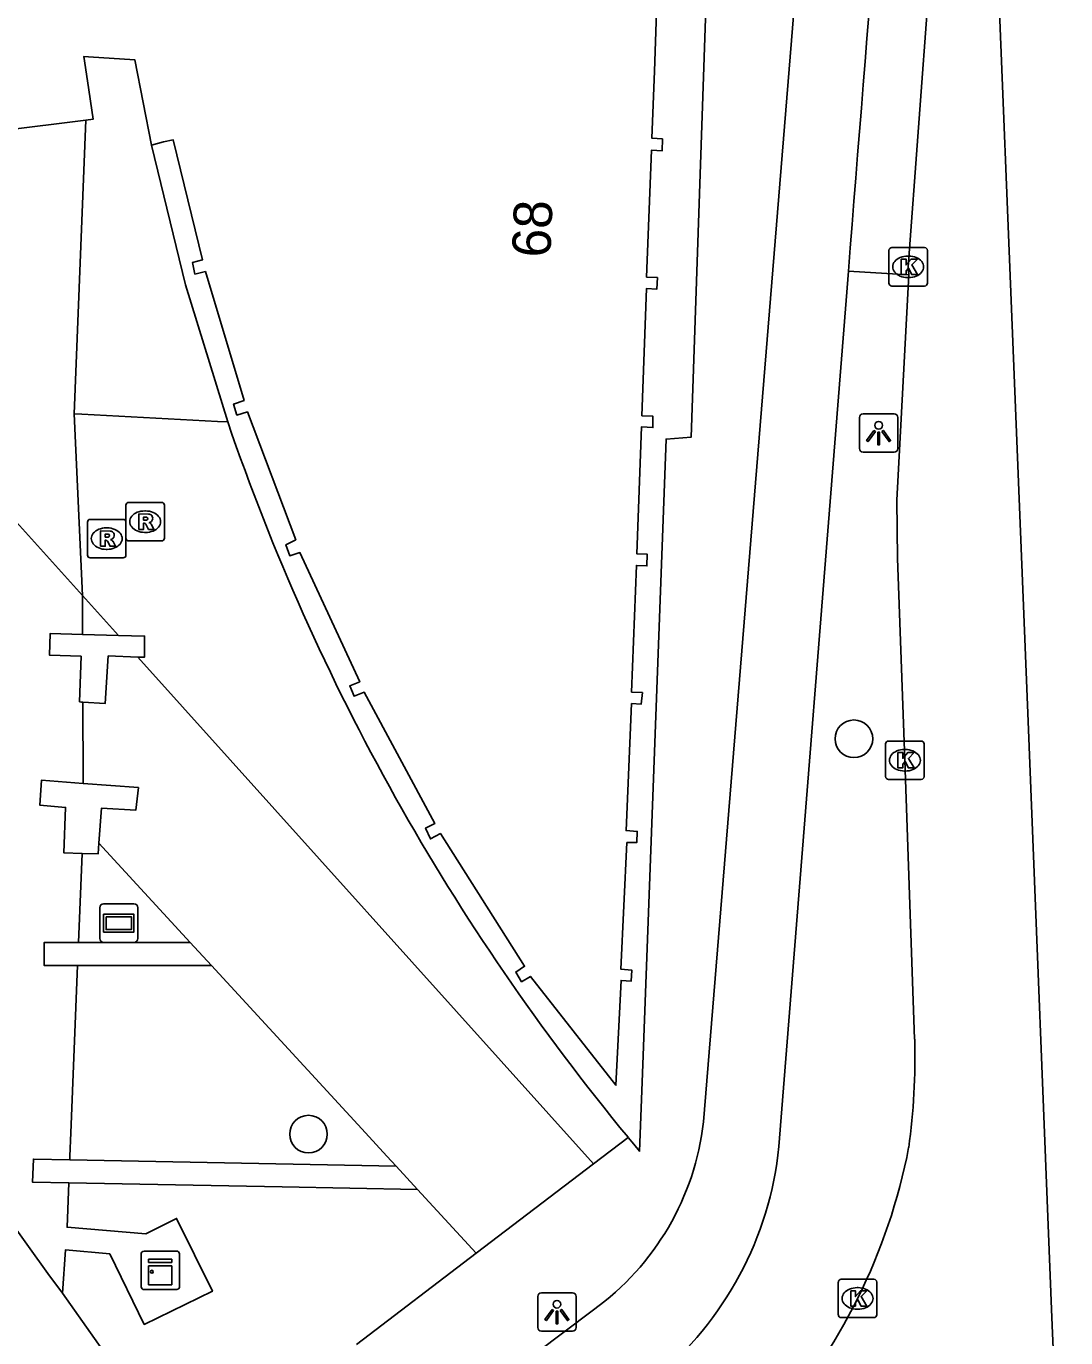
# Model space of a CAD drawing. Extents: x 158352 to 159489, y 383828 to 384597.
# Drawn here: x 159221.98 to 159249, y 384049.55 to 384083.64 of the extents above; entities that cross this region are included whole.
import ezdxf

# ---------------------------------------------------------------- set-up
doc = ezdxf.new("R2010")
doc.units = 0
for name, color, linetype in [('IMGEO_Boom', 7, 'Continuous'), ('IMGEO_Fietspad_gesloten', 7, 'Continuous'), ('IMGEO_Haag', 7, 'Continuous'), ('IMGEO_Kast', 7, 'Continuous'), ('IMGEO_Kolk', 7, 'Continuous'), ('IMGEO_Lichtpunt', 7, 'Continuous'), ('IMGEO_Pand', 7, 'Continuous'), ('IMGEO_Pand_nummerreeks', 7, 'Continuous'), ('IMGEO_Pand_overbouw', 7, 'Continuous'), ('IMGEO_Reclamebord', 7, 'Continuous'), ('IMGEO_Rijbaan_lokaal_gesloten', 7, 'Continuous'), ('IMGEO_Rijbaan_regionaal_gesloten', 7, 'Continuous'), ('IMGEO_Rioolput', 7, 'Continuous'), ('IMGEO_Verkeerseiland_open', 7, 'Continuous'), ('IMGEO_Voetpad_open', 7, 'Continuous')]:
    doc.layers.add(name, color=color, linetype=linetype)

msp = doc.modelspace()

# ---------------------------------------------------------------- linework, layer by layer
at = {"layer": 'IMGEO_Boom'}
for centre in [(159243.492, 384065.116), (159229.315, 384054.839)]:
    msp.add_circle(centre, 0.489, dxfattribs=at)
at = {"layer": 'IMGEO_Fietspad_gesloten'}
for points in [[(159239.583, 384055.16), (159242.892, 384095.844)], [(159241.544, 384054.515), (159243.352, 384077.273)], [(159232.267, 384046.922), (159236.722, 384050.273)]]:
    msp.add_lwpolyline(points, dxfattribs=at)
for centre, radius, start, end in [((160858.356, 383952.199), 1619.84, 174.197384, 175.571581), ((159232.618, 384055.957), 7.011, 305.8339, 353.4741), ((159232.574, 384055.434), 9.017, 309.4627, 354.1474)]:
    msp.add_arc(centre, radius, start, end, dxfattribs=at)
at = {"layer": 'IMGEO_Haag'}
for points in [[(159223.865, 384062.401), (159223.845, 384062.122), (159223.431, 384062.137)], [(159223.338, 384059.822), (159226.24, 384059.822)], [(159226.793, 384059.222), (159223.314, 384059.222)], [(159231.596, 384054.005), (159223.111, 384054.172)], [(159232.151, 384053.402), (159228.629, 384053.47), (159223.087, 384053.577)]]:
    msp.add_lwpolyline(points, dxfattribs=at)
at = {"layer": 'IMGEO_Kast'}
for p, q in [((159224.965, 384050.874), (159224.965, 384051.715)), ((159224.965, 384051.715), (159224.965, 384050.874)), ((159225.04, 384051.799), (159225.881, 384051.799)), ((159225.881, 384051.799), (159225.04, 384051.799)), ((159225.965, 384051.724), (159225.965, 384050.883)), ((159225.965, 384050.883), (159225.965, 384051.724)), ((159225.89, 384050.799), (159225.049, 384050.799)), ((159225.049, 384050.799), (159225.89, 384050.799))]:
    msp.add_line(p, q, dxfattribs=at)
for points in [[(159225.16, 384051.589), (159225.76, 384051.589), (159225.76, 384051.504), (159225.16, 384051.504), (159225.16, 384051.589)], [(159225.16, 384051.414), (159225.76, 384051.414), (159225.76, 384050.925), (159225.16, 384050.925), (159225.16, 384051.414)]]:
    msp.add_lwpolyline(points, dxfattribs=at)
msp.add_circle((159225.244, 384051.263), 0.0377, dxfattribs=at)
for centre, start, end in [((159225.043, 384051.721), 92.4484, 184.2845), ((159225.043, 384051.721), 92.4484, 184.2845), ((159225.887, 384051.721), 2.4484, 94.2845), ((159225.887, 384051.721), 2.4484, 94.2845), ((159225.043, 384050.877), 182.4484, 274.2845), ((159225.043, 384050.877), 182.4484, 274.2845), ((159225.887, 384050.877), 272.4484, 4.2845), ((159225.887, 384050.877), 272.4484, 4.2845)]:
    msp.add_arc(centre, 0.0779, start, end, dxfattribs=at)
at = {"layer": 'IMGEO_Kolk'}
for p, q in [((159244.403, 384076.959), (159244.403, 384077.811)), ((159244.478, 384077.885), (159245.33, 384077.885)), ((159245.404, 384077.811), (159245.404, 384076.959)), ((159244.891, 384077.665), (159244.916, 384077.665)), ((159244.914, 384077.105), (159244.889, 384077.105)), ((159245.33, 384076.885), (159244.478, 384076.885)), ((159244.317, 384064.132), (159244.317, 384064.984)), ((159244.392, 384065.058), (159245.244, 384065.058)), ((159244.805, 384064.838), (159244.83, 384064.838)), ((159245.318, 384064.984), (159245.318, 384064.132)), ((159244.828, 384064.278), (159244.803, 384064.278)), ((159245.244, 384064.058), (159244.392, 384064.058)), ((159243.087, 384050.143), (159243.087, 384050.995)), ((159243.162, 384051.069), (159244.014, 384051.069)), ((159243.575, 384050.849), (159243.6, 384050.849)), ((159244.088, 384050.995), (159244.088, 384050.143)), ((159243.598, 384050.289), (159243.573, 384050.289)), ((159244.014, 384050.069), (159243.162, 384050.069))]:
    msp.add_line(p, q, dxfattribs=at)
for points in [[(159244.403, 384076.959), (159244.403, 384077.811)], [(159244.478, 384077.885), (159245.33, 384077.885)], [(159245.404, 384077.811), (159245.404, 384076.959)], [(159244.724, 384077.585), (159244.847, 384077.585), (159244.847, 384077.434), (159244.977, 384077.585), (159245.141, 384077.585), (159244.995, 384077.434), (159245.148, 384077.185), (159244.996, 384077.185), (159244.911, 384077.349), (159244.847, 384077.282), (159244.847, 384077.185), (159244.724, 384077.185), (159244.724, 384077.585)], [(159245.33, 384076.885), (159244.478, 384076.885)], [(159244.317, 384064.132), (159244.317, 384064.984)], [(159244.392, 384065.058), (159245.244, 384065.058)], [(159245.318, 384064.984), (159245.318, 384064.132)], [(159244.638, 384064.758), (159244.761, 384064.758), (159244.761, 384064.607), (159244.891, 384064.758), (159245.055, 384064.758), (159244.909, 384064.607), (159245.062, 384064.358), (159244.91, 384064.358), (159244.825, 384064.522), (159244.761, 384064.455), (159244.761, 384064.358), (159244.638, 384064.358), (159244.638, 384064.758)], [(159245.244, 384064.058), (159244.392, 384064.058)], [(159243.087, 384050.143), (159243.087, 384050.995)], [(159243.162, 384051.069), (159244.014, 384051.069)], [(159244.088, 384050.995), (159244.088, 384050.143)], [(159243.408, 384050.769), (159243.531, 384050.769), (159243.531, 384050.618), (159243.661, 384050.769), (159243.825, 384050.769), (159243.679, 384050.618), (159243.832, 384050.369), (159243.68, 384050.369), (159243.595, 384050.533), (159243.531, 384050.466), (159243.531, 384050.369), (159243.408, 384050.369), (159243.408, 384050.769)], [(159244.014, 384050.069), (159243.162, 384050.069)]]:
    msp.add_lwpolyline(points, dxfattribs=at)
for centre, start, end in [((159244.48, 384077.809), 91.552, 178.448), ((159244.48, 384077.809), 91.552, 178.448), ((159245.328, 384077.809), 1.552, 88.448), ((159245.328, 384077.809), 1.552, 88.448), ((159244.48, 384076.961), 181.552, 268.448), ((159244.48, 384076.961), 181.552, 268.448), ((159245.328, 384076.961), 271.552, 358.448), ((159245.328, 384076.961), 271.552, 358.448), ((159244.394, 384064.982), 91.552, 178.448), ((159244.394, 384064.982), 91.552, 178.448), ((159245.242, 384064.982), 1.552, 88.448), ((159245.242, 384064.982), 1.552, 88.448), ((159244.394, 384064.134), 181.552, 268.448), ((159244.394, 384064.134), 181.552, 268.448), ((159245.242, 384064.134), 271.552, 358.448), ((159245.242, 384064.134), 271.552, 358.448), ((159243.164, 384050.993), 91.552, 178.448), ((159243.164, 384050.993), 91.552, 178.448), ((159244.012, 384050.993), 1.552, 88.448), ((159244.012, 384050.993), 1.552, 88.448), ((159243.164, 384050.145), 181.552, 268.448), ((159243.164, 384050.145), 181.552, 268.448), ((159244.012, 384050.145), 271.552, 358.448), ((159244.012, 384050.145), 271.552, 358.448)]:
    msp.add_arc(centre, 0.0765, start, end, dxfattribs=at)
for centre, major_axis, ratio, start_param, end_param in [((159244.89, 384077.385), (-0.387, 0.002), 0.722429, 4.712389, 7.853982), ((159244.915, 384077.385), (-0.39, 0.002), 0.717154, 1.570796, 4.712389), ((159244.804, 384064.558), (-0.387, 0.002), 0.722429, 4.712389, 7.853982), ((159244.829, 384064.558), (-0.39, 0.002), 0.717154, 1.570796, 4.712389), ((159243.574, 384050.569), (-0.387, 0.002), 0.722429, 4.712389, 7.853982), ((159243.599, 384050.569), (-0.39, 0.002), 0.717154, 1.570796, 4.712389)]:
    msp.add_ellipse(centre, major_axis=major_axis, ratio=ratio, start_param=start_param, end_param=end_param, dxfattribs=at)
at = {"layer": 'IMGEO_Lichtpunt'}
for p, q in [((159243.636, 384073.467), (159243.636, 384072.66)), ((159243.636, 384073.467), (159243.636, 384072.66)), ((159244.538, 384073.562), (159243.73, 384073.562)), ((159244.538, 384073.562), (159243.73, 384073.562)), ((159244.632, 384072.66), (159244.632, 384073.467)), ((159244.632, 384072.66), (159244.632, 384073.467)), ((159243.73, 384072.566), (159244.538, 384072.566)), ((159243.73, 384072.566), (159244.538, 384072.566)), ((159235.274, 384050.618), (159235.274, 384049.811)), ((159235.274, 384050.618), (159235.274, 384049.811)), ((159236.176, 384050.713), (159235.368, 384050.713)), ((159236.176, 384050.713), (159235.368, 384050.713)), ((159236.27, 384049.811), (159236.27, 384050.618)), ((159236.27, 384049.811), (159236.27, 384050.618)), ((159235.368, 384049.717), (159236.176, 384049.717)), ((159235.368, 384049.717), (159236.176, 384049.717))]:
    msp.add_line(p, q, dxfattribs=at)
for points in [[(159244.01, 384073.131), (159244.049, 384073.103), (159243.861, 384072.841), (159243.823, 384072.868), (159244.01, 384073.131)], [(159244.112, 384073.083), (159244.159, 384073.083), (159244.159, 384072.761), (159244.112, 384072.761), (159244.112, 384073.083)], [(159244.222, 384073.103), (159244.26, 384073.13), (159244.447, 384072.868), (159244.408, 384072.84), (159244.222, 384073.103)], [(159235.648, 384050.282), (159235.687, 384050.254), (159235.499, 384049.992), (159235.461, 384050.019), (159235.648, 384050.282)], [(159235.75, 384050.234), (159235.797, 384050.234), (159235.797, 384049.912), (159235.75, 384049.912), (159235.75, 384050.234)], [(159235.86, 384050.254), (159235.898, 384050.281), (159236.085, 384050.019), (159236.046, 384049.991), (159235.86, 384050.254)]]:
    msp.add_lwpolyline(points, dxfattribs=at)
for centre in [(159244.135, 384073.265), (159235.773, 384050.416)]:
    msp.add_circle(centre, 0.0994, dxfattribs=at)
for centre, start, end in [((159243.73, 384073.467), 90, 180), ((159243.73, 384073.467), 90, 180), ((159244.538, 384073.467), 0, 90), ((159244.538, 384073.467), 0, 90), ((159243.73, 384072.66), 180, 270), ((159243.73, 384072.66), 180, 270), ((159244.538, 384072.66), 270, 0), ((159244.538, 384072.66), 270, 360), ((159235.368, 384050.618), 90, 180), ((159235.368, 384050.618), 90, 180), ((159236.176, 384050.618), 0, 90), ((159236.176, 384050.618), 0, 90), ((159235.368, 384049.811), 180, 270), ((159235.368, 384049.811), 180, 270), ((159236.176, 384049.811), 270, 0), ((159236.176, 384049.811), 270, 360)]:
    msp.add_arc(centre, 0.0946, start, end, dxfattribs=at)
at = {"layer": 'IMGEO_Pand'}
for points in [[(159225.237, 384080.546), (159225.543, 384080.635), (159225.8, 384080.684), (159226.56, 384077.567), (159226.296, 384077.493), (159226.364, 384077.196), (159226.634, 384077.259), (159227.641, 384073.913), (159227.37, 384073.817), (159227.456, 384073.532), (159227.726, 384073.612), (159228.982, 384070.288), (159228.727, 384070.159), (159228.827, 384069.875), (159229.091, 384069.958), (159230.647, 384066.599), (159230.386, 384066.49), (159230.502, 384066.221), (159230.76, 384066.329), (159232.601, 384062.918), (159232.359, 384062.794), (159232.486, 384062.515), (159232.742, 384062.652), (159234.933, 384059.203), (159234.703, 384059.05), (159234.855, 384058.799), (159235.082, 384058.938), (159237.304, 384056.109), (159237.439, 384058.836), (159237.705, 384058.817), (159237.719, 384059.104), (159237.433, 384059.131), (159237.59, 384062.418), (159237.849, 384062.419), (159237.859, 384062.709), (159237.572, 384062.728), (159237.713, 384066.032), (159237.965, 384066.017), (159237.995, 384066.319), (159237.713, 384066.331), (159237.84, 384069.623), (159238.112, 384069.612), (159238.12, 384069.914), (159237.849, 384069.924), (159237.968, 384073.221), (159238.268, 384073.207), (159238.264, 384073.505), (159237.981, 384073.513), (159238.1, 384076.817), (159238.371, 384076.805), (159238.385, 384077.105), (159238.105, 384077.118), (159238.233, 384080.418), (159238.508, 384080.399), (159238.515, 384080.71), (159238.236, 384080.73), (159238.308, 384082.472), (159238.358, 384084.011)], [(159223.529, 384081.196), (159221.368, 384080.925), (159221.108, 384082.938), (159219.737, 384082.976)], [(159223.529, 384081.196), (159223.717, 384081.22), (159223.57, 384082.221), (159223.477, 384082.855), (159223.595, 384082.847), (159224.798, 384082.767), (159225.237, 384080.546)]]:
    msp.add_lwpolyline(points, dxfattribs=at)
at = {"layer": 'IMGEO_Pand_overbouw'}
for points in [[(159237.625, 384054.756), (159237.773, 384054.575), (159237.922, 384054.395), (159237.986, 384056.19), (159238.612, 384072.905), (159239.262, 384072.96), (159239.779, 384088.156)], [(159238.358, 384084.011), (159238.308, 384082.472), (159238.236, 384080.73), (159238.515, 384080.71), (159238.508, 384080.399), (159238.233, 384080.418), (159238.105, 384077.118), (159238.385, 384077.105), (159238.371, 384076.805), (159238.1, 384076.817), (159237.981, 384073.513), (159238.264, 384073.505), (159238.268, 384073.207), (159237.968, 384073.221), (159237.849, 384069.924), (159238.12, 384069.914), (159238.112, 384069.612), (159237.84, 384069.623), (159237.713, 384066.331), (159237.995, 384066.319), (159237.965, 384066.017), (159237.713, 384066.032), (159237.572, 384062.728), (159237.859, 384062.709), (159237.849, 384062.419), (159237.59, 384062.418), (159237.433, 384059.131), (159237.719, 384059.104), (159237.705, 384058.817), (159237.439, 384058.836), (159237.304, 384056.109), (159235.082, 384058.938)], [(159235.082, 384058.938), (159234.855, 384058.799), (159234.703, 384059.05), (159234.933, 384059.203), (159232.742, 384062.652), (159232.486, 384062.515), (159232.359, 384062.794), (159232.601, 384062.918), (159230.76, 384066.329), (159230.502, 384066.221), (159230.386, 384066.49), (159230.647, 384066.599), (159229.091, 384069.958), (159228.827, 384069.875), (159228.727, 384070.159), (159228.982, 384070.288), (159227.726, 384073.612), (159227.456, 384073.532), (159227.37, 384073.817), (159227.641, 384073.913), (159226.634, 384077.259), (159226.364, 384077.196), (159226.296, 384077.493), (159226.56, 384077.567), (159225.8, 384080.684), (159225.543, 384080.635), (159225.237, 384080.546), (159224.798, 384082.767), (159223.595, 384082.847), (159223.477, 384082.855), (159223.57, 384082.221), (159223.717, 384081.22), (159223.529, 384081.196), (159223.224, 384073.565), (159223.426, 384073.554), (159226.952, 384073.366), (159227.217, 384073.352)]]:
    msp.add_lwpolyline(points, dxfattribs=at)
msp.add_arc((159283.391, 384092.582), 59.375, 198.89712, 219.57351, dxfattribs=at)
at = {"layer": 'IMGEO_Reclamebord'}
for p, q in [((159223.888, 384059.925), (159223.888, 384060.725)), ((159223.888, 384060.725), (159223.888, 384059.925)), ((159223.988, 384060.825), (159224.778, 384060.825)), ((159224.778, 384060.825), (159223.988, 384060.825)), ((159224.878, 384060.725), (159224.878, 384059.925)), ((159224.878, 384059.925), (159224.878, 384060.725)), ((159224.778, 384059.825), (159223.988, 384059.825)), ((159223.988, 384059.825), (159224.778, 384059.825))]:
    msp.add_line(p, q, dxfattribs=at)
for points in [[(159223.989, 384060.557), (159224.777, 384060.557), (159224.777, 384060.093), (159223.989, 384060.093), (159223.989, 384060.557)], [(159224.054, 384060.492), (159224.054, 384060.158), (159224.712, 384060.158), (159224.712, 384060.492), (159224.054, 384060.492)]]:
    msp.add_lwpolyline(points, dxfattribs=at)
for centre, start, end in [((159223.988, 384060.725), 90, 180), ((159223.988, 384060.725), 90, 180), ((159224.778, 384060.725), 0, 90), ((159224.778, 384060.725), 360, 90), ((159223.988, 384059.925), 180, 270), ((159223.988, 384059.925), 180, 270), ((159224.778, 384059.925), 270, 0), ((159224.778, 384059.925), 270, 0)]:
    msp.add_arc(centre, 0.1, start, end, dxfattribs=at)
at = {"layer": 'IMGEO_Rijbaan_lokaal_gesloten'}
for points in [[(159221.494, 384052.678), (159222.541, 384051.218), (159222.917, 384050.705)], [(159226.201, 384046.048), (159222.917, 384050.705)]]:
    msp.add_lwpolyline(points, dxfattribs=at)
at = {"layer": 'IMGEO_Rijbaan_regionaal_gesloten'}
for points in [[(159247.7, 384024.418), (159248.49, 384030.255), (159248.85, 384034.532), (159248.999, 384038.823), (159248.935, 384043.115), (159248.92, 384043.477), (159248.903, 384043.839), (159248.885, 384044.201), (159248.638, 384050.069), (159248.019, 384065.564), (159246.815, 384095.399), (159246.77, 384099.184), (159246.835, 384106.313)], [(159246.242, 384095.503), (159244.905, 384077.385), (159244.924, 384077.179)], [(159244.924, 384077.179), (159244.607, 384071.323), (159244.621, 384069.805), (159244.819, 384064.559), (159245.071, 384057.31)]]:
    msp.add_lwpolyline(points, dxfattribs=at)
for centre, radius, start, end in [((159227.856, 384056.846), 17.222, 352.1291, 1.5427), ((159229.876, 384057.391), 15.317, 318.0702, 349.075)]:
    msp.add_arc(centre, radius, start, end, dxfattribs=at)
at = {"layer": 'IMGEO_Rioolput'}
for p, q in [((159224.569, 384070.334), (159224.569, 384071.186)), ((159224.644, 384071.26), (159225.496, 384071.26)), ((159225.057, 384071.04), (159225.082, 384071.04)), ((159225.57, 384071.186), (159225.57, 384070.334)), ((159223.569, 384069.893), (159223.569, 384070.745)), ((159223.644, 384070.819), (159224.496, 384070.819)), ((159224.57, 384070.745), (159224.57, 384069.893)), ((159224.057, 384070.599), (159224.082, 384070.599)), ((159225.496, 384070.26), (159224.644, 384070.26)), ((159225.08, 384070.48), (159225.055, 384070.48)), ((159224.08, 384070.039), (159224.055, 384070.039)), ((159224.496, 384069.819), (159223.644, 384069.819))]:
    msp.add_line(p, q, dxfattribs=at)
for points in [[(159224.569, 384070.334), (159224.569, 384071.186)], [(159224.644, 384071.26), (159225.496, 384071.26)], [(159225.158, 384070.958), (159224.906, 384070.96), (159224.906, 384070.56)], [(159225.57, 384071.186), (159225.57, 384070.334)], [(159223.569, 384069.893), (159223.569, 384070.745)], [(159223.644, 384070.819), (159224.496, 384070.819)], [(159224.57, 384070.745), (159224.57, 384069.893)], [(159224.906, 384070.56), (159225.03, 384070.56), (159225.03, 384070.722), (159225.041, 384070.722)], [(159225.084, 384070.879), (159225.03, 384070.879), (159225.03, 384070.798)], [(159225.03, 384070.798), (159225.082, 384070.798)], [(159225.088, 384070.693), (159225.159, 384070.56), (159225.299, 384070.56), (159225.234, 384070.686)], [(159224.158, 384070.517), (159223.906, 384070.519), (159223.906, 384070.119)], [(159223.906, 384070.119), (159224.03, 384070.119), (159224.03, 384070.281), (159224.041, 384070.281)], [(159224.084, 384070.438), (159224.03, 384070.438), (159224.03, 384070.357)], [(159224.03, 384070.357), (159224.082, 384070.357)], [(159225.496, 384070.26), (159224.644, 384070.26)], [(159224.088, 384070.252), (159224.159, 384070.119), (159224.299, 384070.119), (159224.234, 384070.245)], [(159224.496, 384069.819), (159223.644, 384069.819)]]:
    msp.add_lwpolyline(points, dxfattribs=at)
for centre, radius, start, end in [((159224.646, 384071.184), 0.0765, 91.552, 178.448), ((159224.646, 384071.184), 0.0765, 91.552, 178.448), ((159225.157, 384070.848), 0.109, 350.3612, 89.416), ((159225.494, 384071.184), 0.0765, 1.552, 88.448), ((159225.494, 384071.184), 0.0765, 1.552, 88.448), ((159223.646, 384070.743), 0.0765, 91.552, 178.448), ((159223.646, 384070.743), 0.0765, 91.552, 178.448), ((159224.494, 384070.743), 0.0765, 1.552, 88.448), ((159224.494, 384070.743), 0.0765, 1.552, 88.448), ((159225.04, 384070.669), 0.0533, 26.0293, 88.6989), ((159225.066, 384070.987), 0.19, 274.7715, 282.9687), ((159225.09, 384070.783), 0.0964, 77.0061, 93.1865), ((159225.104, 384070.84), 0.0378, 276.6634, 79.6772), ((159225.155, 384070.848), 0.112, 277.5842, 350.9817), ((159225.139, 384070.633), 0.108, 29.5134, 73.7905), ((159224.04, 384070.228), 0.0533, 26.0293, 88.6989), ((159224.066, 384070.546), 0.19, 274.7715, 282.9687), ((159224.09, 384070.342), 0.0964, 77.0061, 93.1865), ((159224.104, 384070.399), 0.0378, 276.6634, 79.6772), ((159224.157, 384070.407), 0.109, 350.3612, 89.416), ((159224.155, 384070.407), 0.112, 277.5842, 350.9817), ((159224.139, 384070.192), 0.108, 29.5134, 73.7905), ((159224.646, 384070.336), 0.0765, 181.552, 268.448), ((159224.646, 384070.336), 0.0765, 181.552, 268.448), ((159225.494, 384070.336), 0.0765, 271.552, 358.448), ((159225.494, 384070.336), 0.0765, 271.552, 358.448), ((159223.646, 384069.895), 0.0765, 181.552, 268.448), ((159223.646, 384069.895), 0.0765, 181.552, 268.448), ((159224.494, 384069.895), 0.0765, 271.552, 358.448), ((159224.494, 384069.895), 0.0765, 271.552, 358.448)]:
    msp.add_arc(centre, radius, start, end, dxfattribs=at)
for centre, major_axis, ratio, start_param, end_param in [((159225.056, 384070.76), (-0.387, 0.002), 0.722429, 4.712389, 7.853982), ((159225.081, 384070.76), (-0.39, 0.002), 0.717154, 1.570796, 4.712389), ((159224.056, 384070.319), (-0.387, 0.002), 0.722429, 4.712389, 7.853982), ((159224.081, 384070.319), (-0.39, 0.002), 0.717154, 1.570796, 4.712389)]:
    msp.add_ellipse(centre, major_axis=major_axis, ratio=ratio, start_param=start_param, end_param=end_param, dxfattribs=at)
at = {"layer": 'IMGEO_Verkeerseiland_open'}
msp.add_lwpolyline([(159244.924, 384077.179), (159243.352, 384077.273)], dxfattribs=at)
at = {"layer": 'IMGEO_Voetpad_open'}
for points in [[(159238.521, 384088.202), (159239.779, 384088.156), (159239.262, 384072.96), (159238.612, 384072.905), (159237.986, 384056.19), (159237.922, 384054.395), (159237.773, 384054.575), (159237.625, 384054.756)], [(159223.224, 384073.565), (159223.529, 384081.196)], [(159227.217, 384073.352), (159226.116, 384076.918), (159225.237, 384080.546)], [(159227.217, 384073.352), (159226.952, 384073.366), (159223.426, 384073.554), (159223.224, 384073.565)], [(159223.441, 384068.84), (159223.224, 384073.565)], [(159219.692, 384072.999), (159223.441, 384068.84)], [(159224.374, 384067.803), (159223.441, 384068.84)], [(159223.441, 384068.84), (159223.444, 384067.827)], [(159223.449, 384066.07), (159223.419, 384066.072), (159223.365, 384066.078), (159223.406, 384067.26), (159222.587, 384067.287), (159222.6, 384067.849), (159223.444, 384067.827)], [(159223.444, 384067.827), (159224.374, 384067.803)], [(159224.374, 384067.803), (159225.055, 384067.785), (159225.049, 384067.236), (159224.878, 384067.242)], [(159223.449, 384066.07), (159224.033, 384066.037), (159224.11, 384067.27), (159224.878, 384067.242)], [(159224.878, 384067.242), (159236.725, 384054.07)], [(159223.455, 384063.956), (159223.455, 384064.045), (159223.449, 384066.07)], [(159223.431, 384062.137), (159222.955, 384062.154), (159223.002, 384063.333), (159222.332, 384063.387), (159222.373, 384064.039), (159223.455, 384063.956)], [(159223.455, 384063.956), (159224.894, 384063.846), (159224.826, 384063.258), (159223.938, 384063.314), (159223.865, 384062.401)], [(159223.338, 384059.822), (159223.431, 384062.137)], [(159223.865, 384062.401), (159226.24, 384059.822)], [(159223.314, 384059.222), (159222.448, 384059.222), (159222.448, 384059.822), (159223.338, 384059.822)], [(159226.24, 384059.822), (159226.793, 384059.222)], [(159223.111, 384054.172), (159223.115, 384054.27), (159223.139, 384054.87), (159223.314, 384059.222)], [(159226.793, 384059.222), (159230.799, 384054.87), (159231.352, 384054.27), (159231.596, 384054.005)], [(159237.625, 384054.756), (159236.725, 384054.07)], [(159223.087, 384053.577), (159222.14, 384053.595), (159222.167, 384054.191), (159223.111, 384054.172)], [(159231.596, 384054.005), (159232.151, 384053.402)], [(159236.725, 384054.07), (159233.676, 384051.746)], [(159222.917, 384050.705), (159222.997, 384051.829), (159224.151, 384051.726), (159225.047, 384049.895), (159226.816, 384050.757), (159225.887, 384052.648), (159225.09, 384052.247), (159223.041, 384052.419), (159223.087, 384053.577)], [(159232.151, 384053.402), (159233.676, 384051.746)], [(159233.676, 384051.746), (159230.566, 384049.375)]]:
    msp.add_lwpolyline(points, dxfattribs=at)
msp.add_arc((159283.391, 384092.582), 59.375, 198.89712, 219.57351, dxfattribs=at)

# ---------------------------------------------------------------- texts
at = {"layer": 'IMGEO_Pand_nummerreeks'}
msp.add_text('68', height=1, rotation=87.7771, dxfattribs=at).set_placement((159235.602, 384077.615))

doc.saveas('drawing.dxf')
